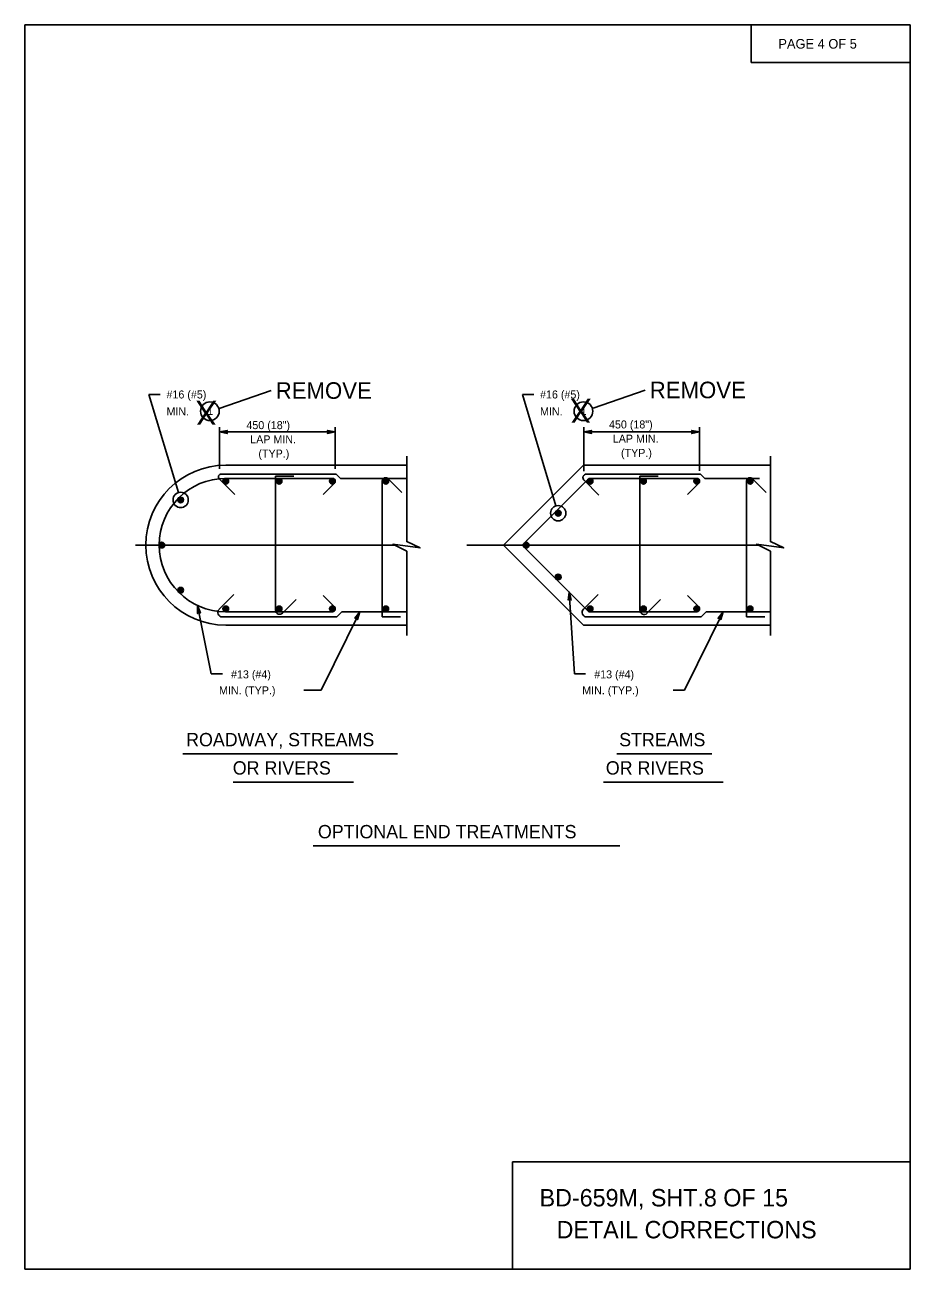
# Model space of a CAD drawing. Extents: x 646165 to 651486, y 296916 to 299292.
# Drawn here: x 647293.9 to 647625.9, y 298732.2 to 299198.7 of the extents above; entities that cross this region are included whole.
import ezdxf

# ---------------------------------------------------------------- set-up
doc = ezdxf.new("R2010")
doc.units = 0
for name, color, linetype in [('2', 7, 'Continuous'), ('50', 7, 'Continuous'), ('51', 7, 'Continuous'), ('52', 7, 'Continuous'), ('53', 7, 'Continuous'), ('54', 7, 'Continuous'), ('57', 7, 'Continuous')]:
    doc.layers.add(name, color=color, linetype=linetype)

msp = doc.modelspace()

# ---------------------------------------------------------------- linework, layer by layer
at = {"layer": '2'}
for p, q in [((647293.94, 298732.16), (647293.94, 299198.75)), ((647625.95, 299198.75), (647293.94, 299198.75)), ((647566.37, 299184.66), (647566.37, 299198.75)), ((647625.95, 298732.16), (647625.95, 299198.75)), ((647625.95, 299184.66), (647566.37, 299184.66)), ((647625.95, 298772.44), (647476.84, 298772.44)), ((647476.84, 298732.16), (647476.84, 298772.44)), ((647625.95, 298732.16), (647293.94, 298732.16))]:
    msp.add_line(p, q, dxfattribs=at)
at = {"layer": '50'}
for p, q in [((647335.42, 299003.67), (647432.65, 299003.67)), ((647459.68, 299003.67), (647569.05, 299003.67))]:
    msp.add_line(p, q, dxfattribs=at)
at = {"layer": '51'}
for p, q in [((647369.3, 299033.67), (647437.19, 299033.67)), ((647473.41, 299003.67), (647503.41, 299033.67)), ((647503.41, 299033.67), (647573.58, 299033.67)), ((647473.41, 299003.67), (647503.41, 298973.67)), ((647369.3, 298973.67), (647437.19, 298973.67)), ((647503.41, 298973.67), (647573.58, 298973.67))]:
    msp.add_line(p, q, dxfattribs=at)
msp.add_arc((647369.3, 299003.67), 30, 90, 270, dxfattribs=at)
at = {"layer": '52'}
for p, q in [((647344.72, 299060.2), (647340.48, 299060.2)), ((647340.48, 299060.2), (647351.55, 299023.34)), ((647480.58, 299060.2), (647493.13, 299018.38)), ((647484.82, 299060.2), (647480.58, 299060.2)), ((647366.9, 299047.9), (647366.9, 299032.22)), ((647366.9, 299046.09), (647410.36, 299046.09)), ((647410.36, 299047.9), (647410.36, 299032.22)), ((647503.52, 299047.9), (647503.52, 299031.41)), ((647503.52, 299046.09), (647546.99, 299046.09)), ((647546.99, 299047.9), (647546.99, 299031.56)), ((647437.19, 299036.98), (647437.19, 299004.95)), ((647573.58, 299036.98), (647573.58, 299004.95)), ((647437.19, 299001.45), (647437.19, 298969.72)), ((647573.58, 299001.45), (647573.58, 298969.72)), ((647500.03, 298955.45), (647498.08, 298986.07)), ((647363.8, 298955.45), (647358.66, 298981.04)), ((647405.06, 298949.23), (647419.54, 298978.67)), ((647541.29, 298949.23), (647555.77, 298978.67)), ((647368.03, 298955.45), (647363.8, 298955.45)), ((647504.26, 298955.45), (647500.03, 298955.45)), ((647405.06, 298949.23), (647398.59, 298949.23)), ((647541.29, 298949.23), (647537.06, 298949.23))]:
    msp.add_line(p, q, dxfattribs=at)
for points in [[(647366.9, 299046.09), (647369.88, 299046.65), (647369.65, 299046.49), (647369.53, 299046.29), (647369.5, 299046.09), (647369.53, 299045.89), (647369.65, 299045.69), (647369.88, 299045.53), (647366.9, 299046.09), (647369.65, 299045.69), (647369.53, 299045.89), (647366.9, 299046.09), (647369.5, 299046.09), (647369.53, 299046.29), (647366.9, 299046.09), (647369.65, 299046.49)], [(647410.36, 299046.09), (647407.38, 299045.53), (647407.61, 299045.69), (647407.73, 299045.89), (647407.76, 299046.09), (647407.73, 299046.29), (647407.61, 299046.49), (647407.38, 299046.65), (647410.36, 299046.09), (647407.61, 299046.49), (647407.73, 299046.29), (647410.36, 299046.09), (647407.76, 299046.09), (647407.73, 299045.89), (647410.36, 299046.09), (647407.61, 299045.69)], [(647503.52, 299046.09), (647506.51, 299046.65), (647506.28, 299046.49), (647506.16, 299046.29), (647506.12, 299046.09), (647506.16, 299045.89), (647506.28, 299045.69), (647506.51, 299045.53), (647503.52, 299046.09), (647506.28, 299045.69), (647506.16, 299045.89), (647503.52, 299046.09), (647506.12, 299046.09), (647506.16, 299046.29), (647503.52, 299046.09), (647506.28, 299046.49)], [(647546.99, 299046.09), (647544.01, 299045.53), (647544.24, 299045.69), (647544.36, 299045.89), (647544.39, 299046.09), (647544.36, 299046.29), (647544.24, 299046.49), (647544.01, 299046.65), (647546.99, 299046.09), (647544.24, 299046.49), (647544.36, 299046.29), (647546.99, 299046.09), (647544.39, 299046.09), (647544.36, 299045.89), (647546.99, 299046.09), (647544.24, 299045.69)], [(647437.19, 299001.45), (647432, 299003.99), (647442.15, 299002.61), (647437.19, 299004.97)], [(647573.58, 299001.45), (647568.39, 299003.99), (647578.54, 299002.61), (647573.58, 299004.97)], [(647498.08, 298986.07), (647498.83, 298983.13), (647498.74, 298983.24), (647498.66, 298983.35), (647498.55, 298983.4), (647498.45, 298983.45), (647498.35, 298983.47), (647498.25, 298983.48), (647498.15, 298983.45), (647498.05, 298983.43), (647497.95, 298983.36), (647497.86, 298983.3), (647497.78, 298983.18), (647497.71, 298983.06), (647498.08, 298986.07), (647497.78, 298983.18), (647497.86, 298983.3), (647498.08, 298986.07), (647497.95, 298983.36), (647498.05, 298983.43), (647498.08, 298986.07), (647498.15, 298983.45), (647498.25, 298983.48), (647498.08, 298986.07), (647498.35, 298983.47), (647498.45, 298983.45), (647498.08, 298986.07), (647498.55, 298983.4), (647498.66, 298983.35), (647498.08, 298986.07), (647498.74, 298983.24)], [(647358.66, 298981.04), (647359.8, 298978.23), (647359.7, 298978.33), (647359.6, 298978.42), (647359.49, 298978.46), (647359.38, 298978.5), (647359.27, 298978.5), (647359.17, 298978.5), (647359.08, 298978.46), (647358.98, 298978.42), (647358.9, 298978.34), (647358.81, 298978.27), (647358.76, 298978.14), (647358.7, 298978.01), (647358.66, 298981.04), (647358.76, 298978.14), (647358.81, 298978.27), (647358.66, 298981.04), (647358.9, 298978.34), (647358.98, 298978.42), (647358.66, 298981.04), (647359.08, 298978.46), (647359.17, 298978.5), (647358.66, 298981.04), (647359.27, 298978.5), (647359.38, 298978.5), (647358.66, 298981.04), (647359.49, 298978.46), (647359.6, 298978.42), (647358.66, 298981.04), (647359.7, 298978.33)], [(647419.54, 298978.67), (647418.73, 298975.75), (647418.71, 298975.88), (647418.69, 298976.02), (647418.62, 298976.12), (647418.56, 298976.22), (647418.48, 298976.28), (647418.39, 298976.34), (647418.3, 298976.37), (647418.2, 298976.39), (647418.08, 298976.39), (647417.97, 298976.38), (647417.85, 298976.31), (647417.72, 298976.24), (647419.54, 298978.67), (647417.85, 298976.31), (647417.97, 298976.38), (647419.54, 298978.67), (647418.08, 298976.39), (647418.2, 298976.39), (647419.54, 298978.67), (647418.3, 298976.37), (647418.39, 298976.34), (647419.54, 298978.67), (647418.48, 298976.28), (647418.56, 298976.22), (647419.54, 298978.67), (647418.62, 298976.12), (647418.69, 298976.02), (647419.54, 298978.67), (647418.71, 298975.88)], [(647555.77, 298978.67), (647554.95, 298975.75), (647554.93, 298975.88), (647554.91, 298976.02), (647554.85, 298976.12), (647554.78, 298976.22), (647554.7, 298976.28), (647554.62, 298976.34), (647554.52, 298976.37), (647554.43, 298976.39), (647554.31, 298976.39), (647554.19, 298976.38), (647554.07, 298976.31), (647553.95, 298976.24), (647555.77, 298978.67), (647554.07, 298976.31), (647554.19, 298976.38), (647555.77, 298978.67), (647554.31, 298976.39), (647554.43, 298976.39), (647555.77, 298978.67), (647554.52, 298976.37), (647554.62, 298976.34), (647555.77, 298978.67), (647554.7, 298976.28), (647554.78, 298976.22), (647555.77, 298978.67), (647554.85, 298976.12), (647554.91, 298976.02), (647555.77, 298978.67), (647554.93, 298975.88)]]:
    msp.add_lwpolyline(points, dxfattribs=at)
for centre, radius in [((647363.34, 299053.87), 3.5), ((647503.44, 299053.87), 3.5), ((647352.37, 299020.59), 2.87), ((647493.96, 299015.64), 2.87)]:
    msp.add_circle(centre, radius, dxfattribs=at)
at = {"layer": '53'}
for p, q in [((647353.18, 298925.37), (647433.68, 298925.37)), ((647515.89, 298925.37), (647551.59, 298925.37)), ((647372.08, 298914.72), (647417.23, 298914.72)), ((647510.99, 298914.72), (647555.79, 298914.72)), ((647402.11, 298890.86), (647517.07, 298890.86))]:
    msp.add_line(p, q, dxfattribs=at)
at = {"layer": '54'}
for p, q in [((647366.84, 299028.47), (647372.72, 299022.6)), ((647367.6, 299030.29), (647410.66, 299030.29)), ((647369.3, 299028.67), (647409.3, 299028.67)), ((647387.96, 298979.21), (647387.96, 299029.49)), ((647387.96, 299029.49), (647394.85, 299029.49)), ((647410.05, 299026.85), (647405.81, 299022.61)), ((647412.29, 299028.67), (647410.66, 299030.29)), ((647412.29, 299028.67), (647437.19, 299028.67)), ((647427.96, 299027.6), (647427.96, 298976.78)), ((647435.37, 299023.41), (647430.24, 299028.55)), ((647480.48, 299003.67), (647505.48, 299028.67)), ((647503.64, 299027.98), (647509.21, 299022.41)), ((647504.59, 299030.29), (647547.29, 299030.29)), ((647505.48, 299028.67), (647545.92, 299028.67)), ((647524.59, 298979.21), (647524.59, 299029.49)), ((647524.59, 299029.49), (647531.48, 299029.49)), ((647546.68, 299026.85), (647542.44, 299022.61)), ((647548.92, 299028.67), (647547.29, 299030.29)), ((647548.92, 299028.67), (647569.47, 299028.67)), ((647564.59, 299027.6), (647564.59, 298976.78)), ((647572, 299023.41), (647566.87, 299028.55)), ((647480.48, 299003.67), (647505.48, 298978.67)), ((647366.79, 298979.58), (647372.37, 298985.15)), ((647405.81, 298984.73), (647410.05, 298980.49)), ((647503.41, 298979.58), (647508.99, 298985.16)), ((647542.44, 298984.73), (647546.68, 298980.49)), ((647395.67, 298983.27), (647390.54, 298978.14)), ((647532.39, 298983.23), (647527.26, 298978.1)), ((647367.96, 298976.75), (647410.96, 298976.75)), ((647369.3, 298978.67), (647409.3, 298978.67)), ((647410.96, 298976.75), (647412.87, 298978.67)), ((647412.87, 298978.67), (647437.19, 298978.67)), ((647427.96, 298976.78), (647434.85, 298976.78)), ((647504.59, 298976.75), (647547.58, 298976.75)), ((647505.48, 298978.67), (647545.92, 298978.67)), ((647547.58, 298976.75), (647549.5, 298978.67)), ((647549.5, 298978.67), (647573.58, 298978.67)), ((647564.59, 298976.78), (647571.48, 298976.78))]:
    msp.add_line(p, q, dxfattribs=at)
for centre, radius in [((647369.3, 299027.6), 1.07), ((647369.3, 299027.6), 0.8), ((647369.3, 299027.6), 0.533), ((647369.3, 299027.6), 0.267), ((647389.3, 299027.6), 1.07), ((647389.3, 299027.6), 0.8), ((647389.3, 299027.6), 0.533), ((647389.3, 299027.6), 0.267), ((647409.3, 299027.6), 1.07), ((647409.3, 299027.6), 0.8), ((647409.3, 299027.6), 0.533), ((647409.3, 299027.6), 0.267), ((647429.3, 299027.6), 1.07), ((647429.3, 299027.6), 0.8), ((647429.3, 299027.6), 0.533), ((647429.3, 299027.6), 0.267), ((647505.92, 299027.6), 1.07), ((647505.92, 299027.6), 0.8), ((647505.92, 299027.6), 0.533), ((647505.92, 299027.6), 0.267), ((647525.92, 299027.6), 1.07), ((647525.92, 299027.6), 0.8), ((647525.92, 299027.6), 0.533), ((647525.92, 299027.6), 0.267), ((647545.92, 299027.6), 1.07), ((647545.92, 299027.6), 0.8), ((647545.92, 299027.6), 0.533), ((647545.92, 299027.6), 0.267), ((647565.92, 299027.6), 1.07), ((647565.92, 299027.6), 0.8), ((647565.92, 299027.6), 0.533), ((647565.92, 299027.6), 0.267), ((647352.37, 299020.59), 1.07), ((647352.37, 299020.59), 0.8), ((647352.37, 299020.59), 0.533), ((647352.37, 299020.59), 0.267), ((647493.96, 299015.64), 1.07), ((647493.96, 299015.64), 0.8), ((647493.96, 299015.64), 0.533), ((647493.96, 299015.64), 0.267), ((647345.36, 299003.67), 1.07), ((647345.36, 299003.67), 0.8), ((647345.36, 299003.67), 0.533), ((647345.36, 299003.67), 0.267), ((647481.99, 299003.67), 1.07), ((647481.99, 299003.67), 0.8), ((647481.99, 299003.67), 0.533), ((647481.99, 299003.67), 0.267), ((647493.96, 298991.7), 1.07), ((647493.96, 298991.7), 0.8), ((647493.96, 298991.7), 0.533), ((647493.96, 298991.7), 0.267), ((647352.37, 298986.75), 1.07), ((647352.37, 298986.75), 0.8), ((647352.37, 298986.75), 0.533), ((647352.37, 298986.75), 0.267), ((647369.3, 298979.74), 1.07), ((647369.3, 298979.74), 0.8), ((647369.3, 298979.74), 0.533), ((647369.3, 298979.74), 0.267), ((647389.3, 298979.74), 1.07), ((647389.3, 298979.74), 0.8), ((647389.3, 298979.74), 0.533), ((647389.3, 298979.74), 0.267), ((647409.3, 298979.74), 1.07), ((647409.3, 298979.74), 0.8), ((647409.3, 298979.74), 0.533), ((647409.3, 298979.74), 0.267), ((647429.3, 298979.74), 1.07), ((647429.3, 298979.74), 0.8), ((647429.3, 298979.74), 0.533), ((647429.3, 298979.74), 0.267), ((647505.92, 298979.74), 1.07), ((647505.92, 298979.74), 0.8), ((647505.92, 298979.74), 0.533), ((647505.92, 298979.74), 0.267), ((647525.92, 298979.74), 1.07), ((647525.92, 298979.74), 0.8), ((647525.92, 298979.74), 0.533), ((647525.92, 298979.74), 0.267), ((647545.92, 298979.74), 1.07), ((647545.92, 298979.74), 0.8), ((647545.92, 298979.74), 0.533), ((647545.92, 298979.74), 0.267), ((647565.92, 298979.74), 1.07), ((647565.92, 298979.74), 0.8), ((647565.92, 298979.74), 0.533), ((647565.92, 298979.74), 0.267)]:
    msp.add_circle(centre, radius, dxfattribs=at)
for centre, radius, start, end in [((647369.3, 299003.67), 25, 90, 270), ((647367.6, 299029.23), 1.07, 90, 225), ((647429.3, 299027.6), 1.33, 45, 180), ((647504.59, 299028.94), 1.35, 90, 225), ((647565.92, 299027.6), 1.33, 45, 180), ((647367.96, 298978.4), 1.66, 135, 270), ((647389.47, 298979.21), 1.51, 180, 315), ((647504.59, 298978.4), 1.67, 135, 270), ((647526.16, 298979.21), 1.57, 180, 315)]:
    msp.add_arc(centre, radius, start, end, dxfattribs=at)
at = {"layer": '57'}
for p, q in [((647366.84, 299054.86), (647386.32, 299061.6)), ((647507.12, 299055.07), (647526.59, 299061.81))]:
    msp.add_line(p, q, dxfattribs=at)

# ---------------------------------------------------------------- texts
at = {"layer": '53'}
for s, height, p in [('PAGE 4 OF 5', 3.6, (647576.54, 299189.85)), ('REMOVE', 6.221, (647388.01, 299058.52)), ('#16 (#5)', 3, (647347.06, 299058.65)), ('#16 (#5)', 3, (647487.16, 299058.65)), ('MIN.', 3, (647347.06, 299052.27)), ('1', 3, (647362.32, 299052.48)), ('MIN.', 3, (647487.16, 299052.27)), ('1', 3, (647502.41, 299052.48)), ('450 (18")', 3, (647377.03, 299047.15)), ('450 (18")', 3, (647513.02, 299047.41)), ('LAP MIN.', 3, (647378.46, 299041.82)), ('LAP MIN.', 3, (647514.44, 299042.08)), ('(TYP.)', 3, (647517.52, 299036.75)), ('(TYP.)', 3, (647381.53, 299036.48)), ('#13 (#4)', 3, (647371.26, 298953.69)), ('#13 (#4)', 3, (647507.48, 298953.69)), ('MIN. (TYP.)', 3, (647366.76, 298947.69)), ('MIN. (TYP.)', 3, (647502.98, 298947.69)), ('ROADWAY, STREAMS', 5, (647354.41, 298928.22)), ('STREAMS', 5, (647516.83, 298928.22)), ('OR RIVERS', 5, (647371.91, 298917.62)), ('OR RIVERS', 5, (647511.83, 298917.62)), ('OPTIONAL END TREATMENTS', 5, (647403.84, 298893.71))]:
    msp.add_text(s, height=height, dxfattribs=at).set_placement(p)
msp.add_text('REMOVE', height=6.221, rotation=360, dxfattribs=at).set_placement((647528.28, 299058.73))
at = {"layer": '57'}
for p in [(647506.44, 299058.55), (647365.99, 299057.8)]:
    msp.add_text('X', height=8.96, rotation=180, dxfattribs=at).set_placement(p)
for s, p in [('BD-659M, SHT.8 OF 15', (647486.98, 298755.67)), ('DETAIL CORRECTIONS', (647493.36, 298743.7))]:
    msp.add_text(s, height=6.5304, dxfattribs=at).set_placement(p)

doc.saveas('drawing.dxf')
